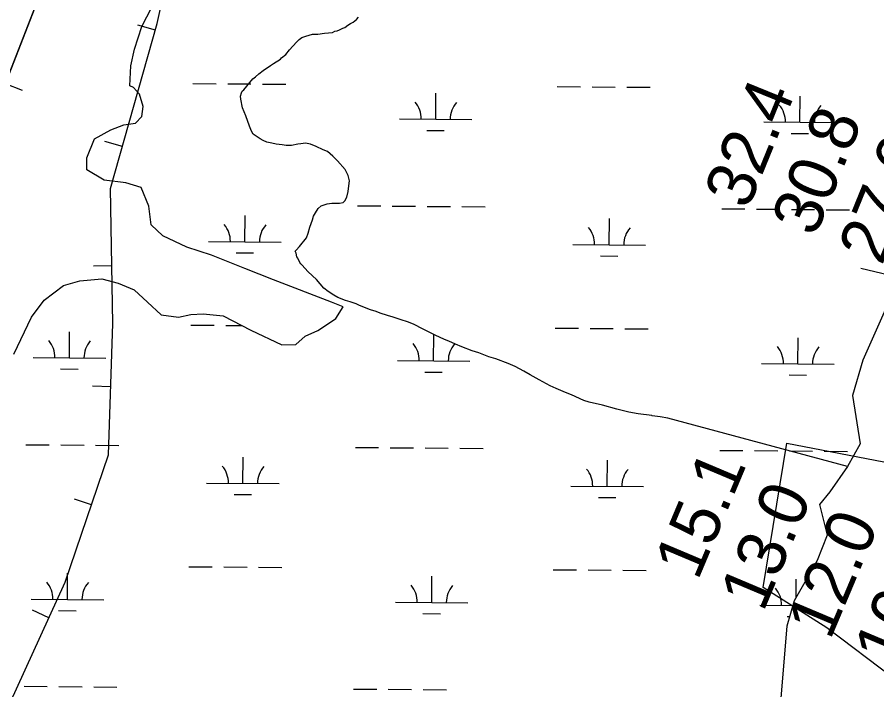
# Model space of a CAD drawing. Extents: x 3271442 to 3309282, y 752266 to 777610.
# Drawn here: x 3288490 to 3289675, y 773314 to 774240 of the extents above; entities that cross this region are included whole.
import ezdxf

# ---------------------------------------------------------------- set-up
doc = ezdxf.new("R2010")
doc.units = 0
for name, color, linetype in [('V-BORW-LINE', 7, 'Continuous'), ('V-RIVR-RANG', 7, 'Continuous'), ('V-SITE-VEGE', 7, 'Continuous'), ('V-TOPO-DPTH', 7, 'Continuous'), ('V-TOPO-MINR', 7, 'Continuous'), ('V-WETL-SWMP', 7, 'Continuous')]:
    doc.layers.add(name, color=color, linetype=linetype)

msp = doc.modelspace()

# ---------------------------------------------------------------- linework, layer by layer
at = {"layer": 'V-BORW-LINE'}
for p, q in [((3288680.8, 774222.4), (3288656.8, 774229.2)), ((3288473.8, 774148.8), (3288497.1, 774139.8)), ((3288635.4, 774062.1), (3288611.3, 774068.9)), ((3288620.7, 773897.8), (3288595.7, 773897.4)), ((3288619.3, 773731.2), (3288594.3, 773732)), ((3288592.9, 773568.6), (3288569.2, 773576.6)), ((3288534.1, 773412.9), (3288511.3, 773423.4))]:
    msp.add_line(p, q, dxfattribs=at)
for points in [[(3287960.9, 771424.9), (3288014.5, 771603.2), (3288066.7, 771823.1), (3288099, 772040.9), (3288128.2, 772249.7), (3288166.7, 772489.2), (3288222.9, 772713.7), (3288347.6, 772994.8), (3288445.8, 773220.7), (3288556.7, 773462.2), (3288616.4, 773637.6), (3288622, 773818.5), (3288618.9, 774004.1), (3288683.4, 774231.2), (3288776.1, 774650.9), (3288910.3, 775079.5), (3289045.8, 775496.9), (3289097.9, 775727.4), (3289093.1, 775796.2), (3289077.5, 775831.4)], [(3287946, 772379.8), (3287909.1, 772439.3), (3287896.1, 772502.8), (3287913.9, 772541.6), (3287925.4, 772619.8), (3287948.8, 772734.4), (3288021.5, 772854), (3288087.1, 772995.6), (3288109.3, 773088.9), (3288143.8, 773182.1), (3288187.9, 773242.8), (3288232.6, 773346.4), (3288270.3, 773458.3), (3288309.8, 773684), (3288364.4, 773848.7), (3288384.3, 773880.8), (3288422.6, 773916.9), (3288452.9, 774014.7), (3288459.7, 774112.6), (3288521, 774269.9)], [(3288521, 774269.9), (3288459.7, 774112.6), (3288452.9, 774014.7), (3288422.6, 773916.9), (3288384.3, 773880.8), (3288364.4, 773848.7), (3288309.8, 773684), (3288270.3, 773458.3), (3288232.6, 773346.4), (3288187.9, 773242.8), (3288143.8, 773182.1), (3288109.3, 773088.9), (3288087.1, 772995.6), (3288021.5, 772854), (3287948.8, 772734.4), (3287925.4, 772619.8), (3287913.9, 772541.6), (3287896.1, 772502.8), (3287909.1, 772439.3), (3287946, 772379.8)]]:
    msp.add_lwpolyline(points, dxfattribs=at)
at = {"layer": 'V-SITE-VEGE'}
for p, q in [((3288946.1, 774229), (3288949.6, 774231.3)), ((3288949.6, 774231.3), (3288953.2, 774233.1)), ((3288953.2, 774233.1), (3288957.8, 774237.1)), ((3288957.8, 774237.1), (3288960.8, 774240.1)), ((3288913.8, 774218), (3288925, 774219.1)), ((3288925, 774219.1), (3288927.9, 774220.9)), ((3288927.9, 774220.9), (3288931.4, 774221.4)), ((3288931.4, 774221.4), (3288934.4, 774222.6)), ((3288934.4, 774222.6), (3288939.1, 774224.9)), ((3288939.1, 774224.9), (3288942, 774226.1)), ((3288942, 774226.1), (3288946.1, 774229)), ((3288875.1, 774205.8), (3288878.7, 774209.3)), ((3288878.7, 774209.3), (3288882.8, 774212.2)), ((3288882.8, 774212.2), (3288888.1, 774214)), ((3288888.1, 774214), (3288897.4, 774216.9)), ((3288897.4, 774216.9), (3288904.5, 774216.8)), ((3288904.5, 774216.8), (3288913.8, 774218)), ((3288860.4, 774188.9), (3288865.7, 774195.3)), ((3288865.7, 774195.3), (3288875.1, 774205.8)), ((3288853.4, 774182.5), (3288854.6, 774184.2)), ((3288854.6, 774184.2), (3288860.4, 774188.9)), ((3288829.3, 774166.8), (3288839.3, 774173.7)), ((3288839.3, 774173.7), (3288843.4, 774176.1)), ((3288843.4, 774176.1), (3288853.4, 774182.5)), ((3288818.7, 774158), (3288823.4, 774162.1)), ((3288823.4, 774162.1), (3288829.3, 774166.8)), ((3288807, 774145.2), (3288815.2, 774155.1)), ((3288815.2, 774155.1), (3288818.7, 774158)), ((3288798.1, 774131.1), (3288799.3, 774135.8)), ((3288799.3, 774135.8), (3288800.5, 774138.2)), ((3288800.5, 774138.2), (3288802.8, 774139.9)), ((3288802.8, 774139.9), (3288807, 774145.2)), ((3288798.7, 774127), (3288798.1, 774131.1)), ((3288801, 774115.3), (3288798.7, 774127)), ((3288805.6, 774104.2), (3288801, 774115.3)), ((3288810.3, 774090.1), (3288805.6, 774104.2)), ((3288813.2, 774083.1), (3288810.3, 774090.1)), ((3288815.5, 774079), (3288813.2, 774083.1)), ((3288818.4, 774077.2), (3288815.5, 774079)), ((3288825.4, 774072.5), (3288818.4, 774077.2)), ((3288829.5, 774070.1), (3288825.4, 774072.5)), ((3288834.2, 774067.8), (3288829.5, 774070.1)), ((3288841.2, 774066.6), (3288834.2, 774067.8)), ((3288847.1, 774065.4), (3288841.2, 774066.6)), ((3288855.3, 774064.2), (3288847.1, 774065.4)), ((3288877, 774065.2), (3288868.2, 774063.5)), ((3288881.1, 774065.8), (3288877, 774065.2)), ((3288887.5, 774066.4), (3288881.1, 774065.8)), ((3288894.5, 774065.2), (3288887.5, 774066.4)), ((3288902.1, 774062.2), (3288894.5, 774065.2)), ((3288861.1, 774063.6), (3288855.3, 774064.2)), ((3288868.2, 774063.5), (3288861.1, 774063.6)), ((3288912.1, 774057.5), (3288902.1, 774062.2)), ((3288917.9, 774055.1), (3288912.1, 774057.5)), ((3288925.5, 774048.7), (3288917.9, 774055.1)), ((3288931.9, 774042.2), (3288925.5, 774048.7)), ((3288942.4, 774030.4), (3288931.9, 774042.2)), ((3288946.5, 774022.2), (3288942.4, 774030.4)), ((3288948.2, 774014.6), (3288946.5, 774022.2)), ((3288946.4, 774000), (3288947.6, 774011.7)), ((3288947.6, 774011.7), (3288948.2, 774014.6)), ((3288944.6, 773992.4), (3288946.4, 774000)), ((3288909.4, 773980.2), (3288917.6, 773983.1)), ((3288917.6, 773983.1), (3288924.1, 773984.2)), ((3288924.1, 773984.2), (3288934.6, 773984.2)), ((3288934.6, 773984.2), (3288939.3, 773984.8)), ((3288939.3, 773984.8), (3288941.7, 773987.1)), ((3288941.7, 773987.1), (3288944.6, 773992.4)), ((3288898.8, 773966.2), (3288901.2, 773970.9)), ((3288901.2, 773970.9), (3288905.3, 773976.7)), ((3288905.3, 773976.7), (3288909.4, 773980.2)), ((3288893.5, 773951), (3288897.1, 773960.9)), ((3288897.1, 773960.9), (3288898.8, 773966.2)), ((3288891.1, 773942.8), (3288893.5, 773951)), ((3288879.3, 773924.1), (3288888.8, 773936.3)), ((3288888.8, 773936.3), (3288891.1, 773942.8)), ((3288874.6, 773919.4), (3288879.3, 773924.1)), ((3288873.5, 773917.7), (3288874.6, 773919.4)), ((3288874.6, 773915.3), (3288873.5, 773917.7)), ((3288875.8, 773910), (3288874.6, 773915.3)), ((3288876.9, 773908.3), (3288875.8, 773910)), ((3288879.8, 773902.4), (3288876.9, 773908.3)), ((3288881, 773900.6), (3288879.8, 773902.4)), ((3288882.8, 773898.9), (3288881, 773900.6)), ((3288891.5, 773889.5), (3288882.8, 773898.9)), ((3288902.6, 773878.9), (3288891.5, 773889.5)), ((3288913.1, 773867.1), (3288902.6, 773878.9)), ((3288918.9, 773862.4), (3288913.1, 773867.1)), ((3288926.5, 773857.1), (3288918.9, 773862.4)), ((3288932.4, 773854.2), (3288926.5, 773857.1)), ((3288942.9, 773850), (3288932.4, 773854.2)), ((3288949.3, 773848.3), (3288942.9, 773850)), ((3288957.5, 773845.3), (3288949.3, 773848.3)), ((3288961, 773843.5), (3288957.5, 773845.3)), ((3288971, 773839.4), (3288961, 773843.5)), ((3288977.4, 773837), (3288971, 773839.4)), ((3288985, 773834.6), (3288977.4, 773837)), ((3288990.3, 773832.3), (3288985, 773834.6)), ((3289000.8, 773829.3), (3288990.3, 773832.3)), ((3289008.4, 773826.9), (3289000.8, 773829.3)), ((3289686.8, 773837.8), (3289655.3, 773768)), ((3289019.5, 773823.4), (3289008.4, 773826.9)), ((3289028.3, 773820.4), (3289019.5, 773823.4)), ((3289036.5, 773817.5), (3289028.3, 773820.4)), ((3289049.9, 773810.4), (3289036.5, 773817.5)), ((3289066.3, 773802.1), (3289049.9, 773810.4)), ((3289079.2, 773796.2), (3289066.3, 773802.1)), ((3289085, 773793.8), (3289079.2, 773796.2)), ((3289094.4, 773789.7), (3289085, 773793.8)), ((3289103.2, 773786.2), (3289094.4, 773789.7)), ((3289117.2, 773780.8), (3289103.2, 773786.2)), ((3289126.6, 773777.9), (3289117.2, 773780.8)), ((3289140, 773772.6), (3289126.6, 773777.9)), ((3289149.9, 773769.6), (3289140, 773772.6)), ((3289166.9, 773763.1), (3289149.9, 773769.6)), ((3289176.3, 773758.9), (3289166.9, 773763.1)), ((3289188.5, 773752.5), (3289176.3, 773758.9)), ((3289655.3, 773768), (3289641.4, 773719.1)), ((3289197.3, 773747.7), (3289188.5, 773752.5)), ((3289209.6, 773740.7), (3289197.3, 773747.7)), ((3289224.8, 773732.4), (3289209.6, 773740.7)), ((3289233, 773728.9), (3289224.8, 773732.4)), ((3289245.8, 773723.5), (3289233, 773728.9)), ((3289254, 773720), (3289245.8, 773723.5)), ((3289271, 773712.3), (3289254, 773720)), ((3289278.6, 773709.9), (3289271, 773712.3)), ((3289296.7, 773705.8), (3289278.6, 773709.9)), ((3289641.4, 773719.1), (3289651.9, 773652.7)), ((3289316.6, 773700.4), (3289296.7, 773705.8)), ((3289333, 773696.3), (3289316.6, 773700.4)), ((3289345.9, 773693.9), (3289333, 773696.3)), ((3289364.6, 773691.5), (3289345.9, 773693.9)), ((3289365.4, 773691.3), (3289364.6, 773691.5)), ((3289376.3, 773689.7), (3289365.4, 773691.3)), ((3289386.9, 773687.9), (3289376.3, 773689.7)), ((3289634.4, 773621.3), (3289386.9, 773687.9)), ((3289651.9, 773652.7), (3289634.4, 773621.3))]:
    msp.add_line(p, q, dxfattribs=at)
at = {"layer": 'V-TOPO-DPTH'}
msp.add_lwpolyline([(3289551, 773653.6), (3289842.1, 773597.4), (3290036.2, 773578.4), (3290165.6, 773545.7), (3290313.5, 773503.8), (3290535, 773359.9), (3290756.7, 773243.7), (3290908.9, 773109.3), (3290954.9, 773002.8), (3290936.2, 772938.2), (3290843.7, 772915.3), (3290649.5, 772915.8), (3290436.8, 772916.3), (3290321.3, 772921.2), (3290196.5, 772940), (3290094.9, 772981.9), (3290002.5, 773032.9), (3289896.5, 773144.2), (3289822.7, 773222.9), (3289698.1, 773329.6), (3289605.8, 773399.2), (3289518.1, 773454.9), (3289551, 773653.6)], dxfattribs=at)
at = {"layer": 'V-TOPO-MINR'}
for points in [[(3289749.9, 774203.8), (3289878, 774170.2), (3289991.9, 774122.4), (3290091.5, 774041.4), (3290162.5, 773936.8), (3290176.5, 773875), (3290166.9, 773832.3), (3290124.1, 773808.6), (3290048.1, 773794.6), (3289953.1, 773794.8), (3289848.7, 773823.5), (3289749.1, 773871.3), (3289652.9, 773894.1)], [(3289551, 773653.6), (3289842.1, 773597.4), (3290036.2, 773578.4), (3290165.6, 773545.7), (3290313.5, 773503.8), (3290535, 773359.9), (3290756.7, 773243.7), (3290908.9, 773109.3), (3290954.9, 773002.8), (3290936.2, 772938.2), (3290843.7, 772915.3), (3290649.5, 772915.8), (3290436.8, 772916.3), (3290321.3, 772921.2), (3290196.5, 772940), (3290094.9, 772981.9), (3290002.5, 773032.9), (3289896.5, 773144.2), (3289822.7, 773222.9), (3289698.1, 773329.6), (3289605.8, 773399.2), (3289518.1, 773454.9)]]:
    msp.add_lwpolyline(points, dxfattribs=at)
at = {"layer": 'V-WETL-SWMP'}
for p, q in [((3288662, 774227.1), (3288690.9, 774283.2)), ((3288651.9, 774196.1), (3288662, 774227.1)), ((3288647.1, 774173.2), (3288651.9, 774196.1)), ((3288645.8, 774145.7), (3288647.1, 774173.2)), ((3288732.5, 774148.7), (3288764.5, 774148.5)), ((3288780.5, 774148.3), (3288812.5, 774148.1)), ((3288828.5, 774147.9), (3288860.5, 774147.7)), ((3288650.5, 774143.4), (3288645.8, 774145.7)), ((3288658.7, 774133.9), (3288650.5, 774143.4)), ((3289067, 774099.5), (3289067.3, 774135.5)), ((3289234.4, 774144.6), (3289266.4, 774144.3)), ((3289282.4, 774144.2), (3289314.4, 774143.9)), ((3289330.4, 774143.8), (3289362.4, 774143.5)), ((3288663.9, 774116.9), (3288658.7, 774133.9)), ((3289568.9, 774095.4), (3289569.2, 774131.4)), ((3288662.1, 774103.5), (3288663.9, 774116.9)), ((3288653.3, 774094.1), (3288662.1, 774103.5)), ((3289017, 774099.9), (3289117, 774099.1)), ((3288619.3, 774084.9), (3288637.4, 774091.9)), ((3288637.4, 774091.9), (3288653.3, 774094.1)), ((3289518.9, 774095.8), (3289618.9, 774095)), ((3288597, 774072.7), (3288619.3, 774084.9)), ((3289054.9, 774084.2), (3289078.9, 774084)), ((3289556.8, 774080.1), (3289580.8, 774079.9)), ((3288586.3, 774046.4), (3288597, 774072.7)), ((3288586.3, 774030), (3288586.3, 774046.4)), ((3288610.2, 774015.8), (3288586.3, 774030)), ((3288640.1, 774012.2), (3288610.2, 774015.8)), ((3288661.1, 774005.7), (3288640.1, 774012.2)), ((3288671.6, 773979.9), (3288661.1, 774005.7)), ((3288675, 773954.1), (3288671.6, 773979.9)), ((3288959.2, 773980.3), (3288991.2, 773980.1)), ((3289007.2, 773980), (3289039.2, 773979.7)), ((3289055.2, 773979.6), (3289087.2, 773979.3)), ((3289103.2, 773979.2), (3289135.2, 773978.9)), ((3289461, 773976.2), (3289493, 773976)), ((3289509, 773975.8), (3289541, 773975.6)), ((3289557, 773975.4), (3289589, 773975.2)), ((3289605, 773975), (3289637, 773974.8)), ((3288804.2, 773930.9), (3288804.4, 773966.9)), ((3289306, 773926.7), (3289306.3, 773962.7)), ((3288691.3, 773938.8), (3288675, 773954.1)), ((3288724.1, 773923.4), (3288691.3, 773938.8)), ((3288758, 773912.2), (3288724.1, 773923.4)), ((3288754.2, 773931.3), (3288854.2, 773930.5)), ((3289256, 773927.2), (3289356, 773926.3)), ((3288804.2, 773893.8), (3288758, 773912.2)), ((3288792, 773915.6), (3288816, 773915.4)), ((3289293.9, 773911.4), (3289317.9, 773911.2)), ((3288843.4, 773878.5), (3288804.2, 773893.8)), ((3288554, 773870.8), (3288576.9, 773877.1)), ((3288576.9, 773877.1), (3288606.8, 773879.9)), ((3288606.8, 773879.9), (3288629.6, 773874)), ((3288923.5, 773847.7), (3288843.4, 773878.5)), ((3288527.6, 773850.4), (3288554, 773870.8)), ((3288629.6, 773874), (3288651.8, 773864.5)), ((3288651.8, 773864.5), (3288669.9, 773847.5)), ((3288509.9, 773827), (3288527.6, 773850.4)), ((3288669.9, 773847.5), (3288688.6, 773830.4)), ((3288939.3, 773841.2), (3288923.5, 773847.7)), ((3288929.3, 773825.4), (3288939.3, 773841.2)), ((3288688.6, 773830.4), (3288712.6, 773826.8)), ((3288712.6, 773826.8), (3288729.6, 773830.9)), ((3288729.6, 773830.9), (3288746.6, 773831.4)), ((3288746.6, 773831.4), (3288774.1, 773828.9)), ((3288774.1, 773828.9), (3288812.1, 773808.9)), ((3289686.8, 773837.8), (3289655.3, 773768)), ((3288485.7, 773776.1), (3288509.9, 773827)), ((3288729.8, 773816.1), (3288761.8, 773815.8)), ((3288777.8, 773815.7), (3288799.6, 773815.5)), ((3288904.6, 773808.5), (3288920.5, 773819)), ((3288920.5, 773819), (3288929.3, 773825.4)), ((3288562.4, 773771), (3288562.7, 773807)), ((3288812.1, 773808.9), (3288854.8, 773788.8)), ((3288887, 773801), (3288904.6, 773808.5)), ((3289231.7, 773811.9), (3289263.7, 773811.7)), ((3289279.7, 773811.5), (3289311.7, 773811.3)), ((3289327.7, 773811.1), (3289359.7, 773810.9)), ((3288874.1, 773789.3), (3288887, 773801)), ((3289064.2, 773766.9), (3289064.5, 773802.9)), ((3289566.1, 773762.7), (3289566.4, 773798.7)), ((3288854.8, 773788.8), (3288874.1, 773789.3)), ((3288512.4, 773771.4), (3288612.4, 773770.6)), ((3289014.2, 773767.3), (3289114.2, 773766.5)), ((3289516.1, 773763.1), (3289616.1, 773762.3)), ((3289655.3, 773768), (3289641.4, 773719.1)), ((3288550.2, 773755.7), (3288574.2, 773755.5)), ((3289052.1, 773751.5), (3289076.1, 773751.3)), ((3289554, 773747.4), (3289578, 773747.2)), ((3289641.4, 773719.1), (3289651.9, 773652.7)), ((3288502.5, 773651.4), (3288534.5, 773651.2)), ((3288550.5, 773651), (3288582.5, 773650.8)), ((3288598.5, 773650.6), (3288630.5, 773650.4)), ((3289651.9, 773652.7), (3289634.4, 773621.3)), ((3288956.4, 773647.7), (3288988.4, 773647.4)), ((3289004.4, 773647.3), (3289036.4, 773647)), ((3289052.4, 773646.9), (3289084.4, 773646.6)), ((3289100.4, 773646.5), (3289132.4, 773646.2)), ((3289458.3, 773643.6), (3289490.3, 773643.3)), ((3289506.3, 773643.2), (3289538.3, 773642.9)), ((3289554.3, 773642.8), (3289586.3, 773642.5)), ((3289602.3, 773642.4), (3289634.3, 773642.1)), ((3288801.4, 773598.2), (3288801.7, 773634.2)), ((3289303.3, 773594.1), (3289303.6, 773630.1)), ((3289634.4, 773621.3), (3289610, 773586.4)), ((3288751.4, 773598.6), (3288851.4, 773597.8)), ((3289253.3, 773594.5), (3289353.3, 773593.7)), ((3288789.3, 773582.9), (3288813.3, 773582.7)), ((3289291.2, 773578.8), (3289315.2, 773578.6)), ((3289610, 773586.4), (3289596, 773568.9)), ((3289596, 773568.9), (3289606.5, 773527)), ((3289606.5, 773527), (3289592.5, 773492.1)), ((3289592.5, 773492.1), (3289561.1, 773436.2)), ((3288559.6, 773438.3), (3288559.9, 773474.3)), ((3288727.1, 773483.4), (3288759.1, 773483.1)), ((3288775.1, 773483), (3288807.1, 773482.7)), ((3288823.1, 773482.6), (3288855.1, 773482.3)), ((3289228.9, 773479.3), (3289260.9, 773479)), ((3289276.9, 773478.9), (3289308.9, 773478.6)), ((3289324.9, 773478.5), (3289356.9, 773478.2)), ((3289061.5, 773434.2), (3289061.8, 773470.2)), ((3289563.5, 773440.4), (3289563.7, 773466.1)), ((3288509.6, 773438.8), (3288609.6, 773437.9)), ((3289011.5, 773434.6), (3289111.5, 773433.8)), ((3289513.4, 773430.5), (3289559.3, 773430.1)), ((3289561.1, 773436.2), (3289550.6, 773401.3)), ((3288547.5, 773423), (3288571.5, 773422.8)), ((3289049.4, 773418.9), (3289073.4, 773418.7)), ((3289551.3, 773414.7), (3289554.7, 773414.7)), ((3289550.6, 773401.3), (3289533.2, 773195.2)), ((3288499.8, 773318.8), (3288531.8, 773318.5)), ((3288547.8, 773318.4), (3288579.8, 773318.1)), ((3288595.8, 773318), (3288627.8, 773317.7)), ((3288953.7, 773315), (3288985.7, 773314.8)), ((3289001.7, 773314.6), (3289033.7, 773314.4)), ((3289049.7, 773314.2), (3289081.7, 773314))]:
    msp.add_line(p, q, dxfattribs=at)
for centre, start, end in [((3289011.8, 774100.5), 358.7563, 40.2999), ((3289122.2, 774099.6), 138.7563, 180.2999), ((3289513.6, 774096.3), 358.7563, 40.2999), ((3289624.1, 774095.4), 138.7563, 180.2999), ((3288748.9, 773931.8), 358.7563, 40.2999), ((3288859.4, 773930.9), 138.7563, 180.2999), ((3289250.8, 773927.7), 358.7563, 40.2999), ((3289361.3, 773926.8), 138.7563, 180.2999), ((3288507.1, 773771.9), 358.7563, 40.2999), ((3288617.6, 773771), 138.7563, 180.2999), ((3289009, 773767.8), 358.7563, 40.2999), ((3289119.5, 773766.9), 138.7563, 180.2999), ((3289510.9, 773763.7), 358.7563, 40.2999), ((3289621.4, 773762.8), 138.7563, 180.2999), ((3288746.2, 773599.1), 358.7563, 40.2999), ((3288856.7, 773598.2), 138.7563, 180.2999), ((3289248.1, 773595), 358.7563, 40.2999), ((3289358.5, 773594.1), 138.7563, 180.2999), ((3288504.4, 773439.3), 358.7563, 40.2999), ((3288614.9, 773438.4), 138.7563, 180.2999), ((3289006.3, 773435.1), 358.7563, 40.2999), ((3289116.8, 773434.2), 138.7563, 180.2999), ((3289508.2, 773431), 358.7563, 40.2999)]:
    msp.add_arc(centre, 35.2, start, end, dxfattribs=at)

# ---------------------------------------------------------------- texts
at = {"layer": 'V-RIVR-RANG'}
for s, rotation, p in [('32.4', 67.8583, (3289496.9, 773973.5)), ('30.8', 67.8583, (3289589.6, 773936)), ('27.6', 67.8583, (3289681.6, 773896.9)), ('15.1', 67.1483, (3289427.9, 773463)), ('13.0', 67.1483, (3289518.1, 773419.5)), ('12.0', 67.1483, (3289610.3, 773380.9)), ('10.0', 67.1483, (3289702.6, 773342.3))]:
    msp.add_text(s, height=67, rotation=rotation, dxfattribs=at).set_placement(p)

doc.saveas('drawing.dxf')
